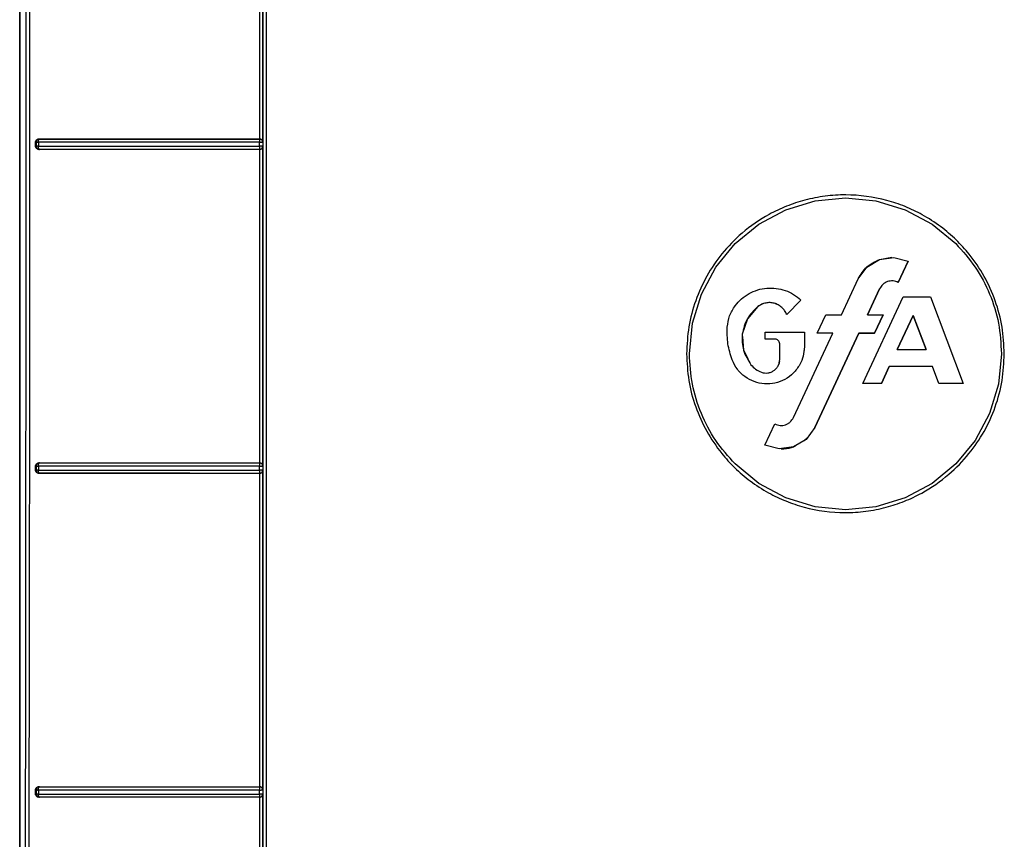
# Model space of a CAD drawing. Header units: inches. Extents: x 170 to 312, y 215 to 248.
# Tile 261 of 656: x 231.182 to 231.304, y 242.029 to 242.13. Entities that reach past the tile are written whole.
import ezdxf

# ---------------------------------------------------------------- set-up
doc = ezdxf.new("R2010")
doc.units = ezdxf.units.IN
doc.header["$LTSCALE"] = 0.25
doc.header["$MEASUREMENT"] = 0
doc.layers.add('MOTOR RH', color=7, linetype='Continuous')

msp = doc.modelspace()

# ---------------------------------------------------------------- linework, layer by layer
at = {"layer": 'MOTOR RH'}
for p, q in [((231.18242, 241.92392), (231.18242, 242.23936)), ((231.18243, 242.23936), (231.18243, 241.9417)), ((231.21217, 242.11535), (231.21217, 242.1542)), ((231.21257, 242.11497), (231.21257, 242.15458)), ((231.18439, 242.11443), (231.18439, 242.11497)), ((231.18448, 242.11495), (231.18439, 242.11497)), ((231.18448, 242.11445), (231.18439, 242.11443)), ((231.18448, 242.11495), (231.18448, 242.11445)), ((231.18474, 242.11495), (231.18474, 242.11444)), ((231.18478, 242.11522), (231.18481, 242.11531)), ((231.18481, 242.11536), (231.18486, 242.11534)), ((231.21215, 242.11534), (231.21217, 242.11535)), ((231.21215, 242.11444), (231.21215, 242.11494)), ((231.21257, 242.11497), (231.21255, 242.11495)), ((231.21255, 242.11495), (231.21255, 242.11444)), ((231.21255, 242.11444), (231.21257, 242.11442)), ((231.21257, 242.07481), (231.21257, 242.11442)), ((231.18481, 242.11409), (231.18478, 242.11417)), ((231.18486, 242.11405), (231.1848, 242.11404)), ((231.18484, 242.11406), (231.18481, 242.11409)), ((231.18486, 242.11405), (231.18484, 242.11406)), ((231.21215, 242.11417), (231.21215, 242.11408)), ((231.21215, 242.11408), (231.21215, 242.11405)), ((231.21217, 242.11404), (231.21215, 242.11405)), ((231.21217, 242.0752), (231.21217, 242.11404)), ((231.27738, 242.10658), (231.28101, 242.10768)), ((231.28101, 242.10768), (231.28478, 242.10806)), ((231.28478, 242.10806), (231.28855, 242.10768)), ((231.28855, 242.10768), (231.29218, 242.10658)), ((231.27404, 242.1048), (231.27738, 242.10658)), ((231.29218, 242.10658), (231.29553, 242.1048)), ((231.27111, 242.10239), (231.27404, 242.1048)), ((231.29553, 242.1048), (231.29846, 242.10239)), ((231.2687, 242.09946), (231.27111, 242.10239)), ((231.28744, 242.09947), (231.289, 242.10041)), ((231.289, 242.10041), (231.29055, 242.10068)), ((231.289, 242.10041), (231.2908, 242.10067)), ((231.2908, 242.10067), (231.29257, 242.10021)), ((231.29257, 242.10021), (231.29133, 242.09756)), ((231.29133, 242.09756), (231.29257, 242.10021)), ((231.29257, 242.10021), (231.29133, 242.09756)), ((231.26692, 242.09612), (231.2687, 242.09946)), ((231.28636, 242.09801), (231.28744, 242.09947)), ((231.28428, 242.09354), (231.28636, 242.09801)), ((231.28428, 242.09353), (231.28636, 242.09801)), ((231.29133, 242.09756), (231.29133, 242.09756)), ((231.26582, 242.09249), (231.26692, 242.09612)), ((231.27503, 242.09685), (231.2755, 242.09687)), ((231.28751, 242.09354), (231.28902, 242.09677)), ((231.28902, 242.09677), (231.28751, 242.09353)), ((231.27453, 242.09489), (231.27394, 242.09457)), ((231.27535, 242.09506), (231.2749, 242.09501)), ((231.27927, 242.09537), (231.2775, 242.0936)), ((231.2775, 242.0936), (231.27927, 242.09537)), ((231.27927, 242.09537), (231.2775, 242.0936)), ((231.28693, 242.08504), (231.29194, 242.09579)), ((231.28693, 242.08504), (231.29194, 242.09579)), ((231.29194, 242.09579), (231.29534, 242.09579)), ((231.29534, 242.09579), (231.29938, 242.08504)), ((231.29534, 242.09579), (231.29938, 242.08504)), ((231.27394, 242.09458), (231.27262, 242.09306)), ((231.27394, 242.09457), (231.27262, 242.09306)), ((231.26544, 242.08872), (231.26582, 242.09249)), ((231.27262, 242.09306), (231.27199, 242.09115)), ((231.27262, 242.09306), (231.27199, 242.09115)), ((231.28128, 242.09128), (231.28233, 242.09353)), ((231.28233, 242.09353), (231.28428, 242.09353)), ((231.28751, 242.09353), (231.28945, 242.09353)), ((231.28945, 242.09354), (231.2884, 242.09128)), ((231.2884, 242.09128), (231.28945, 242.09354)), ((231.28945, 242.09353), (231.2884, 242.09128)), ((231.29318, 242.09348), (231.2912, 242.08924)), ((231.2912, 242.08924), (231.29318, 242.09348)), ((231.29318, 242.09348), (231.2912, 242.08924)), ((231.29318, 242.09348), (231.29477, 242.08924)), ((231.29318, 242.09348), (231.29477, 242.08924)), ((231.29318, 242.09348), (231.29318, 242.09348)), ((231.29477, 242.08924), (231.29318, 242.09348)), ((231.27199, 242.09115), (231.27215, 242.08915)), ((231.27482, 242.09053), (231.27482, 242.09138)), ((231.27482, 242.09138), (231.27969, 242.09138)), ((231.27834, 242.08081), (231.28323, 242.09128)), ((231.27834, 242.08081), (231.28322, 242.09128)), ((231.27969, 242.09138), (231.27969, 242.08956)), ((231.27969, 242.09138), (231.27969, 242.08956)), ((231.28645, 242.09128), (231.281, 242.07957)), ((231.281, 242.07957), (231.28645, 242.09128)), ((231.28645, 242.09128), (231.281, 242.07957)), ((231.28323, 242.09128), (231.28128, 242.09128)), ((231.28323, 242.09128), (231.28128, 242.09128)), ((231.28322, 242.09128), (231.28128, 242.09128)), ((231.28323, 242.09128), (231.28323, 242.09128)), ((231.2884, 242.09128), (231.28645, 242.09128)), ((231.28645, 242.09128), (231.28645, 242.09128)), ((231.28645, 242.09128), (231.2884, 242.09128)), ((231.2884, 242.09128), (231.28645, 242.09128)), ((231.2884, 242.09128), (231.2884, 242.09128)), ((231.27202, 242.0908), (231.27215, 242.08915)), ((231.27607, 242.09053), (231.27482, 242.09053)), ((231.27482, 242.09053), (231.27482, 242.09053)), ((231.27607, 242.09053), (231.27482, 242.09053)), ((231.27607, 242.09053), (231.27482, 242.09053)), ((231.27607, 242.09053), (231.27607, 242.09053)), ((231.27663, 242.08802), (231.27663, 242.08997)), ((231.27663, 242.08802), (231.27663, 242.08996)), ((231.27215, 242.08915), (231.27268, 242.08811)), ((231.27215, 242.08915), (231.27306, 242.08736)), ((231.27969, 242.08956), (231.27961, 242.08891)), ((231.2912, 242.08924), (231.29477, 242.08924)), ((231.29477, 242.08924), (231.29477, 242.08924)), ((231.30412, 242.08872), (231.30375, 242.08495)), ((231.27663, 242.08802), (231.27663, 242.08802)), ((231.29022, 242.08714), (231.28925, 242.08504)), ((231.28925, 242.08504), (231.29022, 242.08714)), ((231.29022, 242.08714), (231.28925, 242.08504)), ((231.29556, 242.08714), (231.29022, 242.08714)), ((231.29022, 242.08714), (231.29022, 242.08714)), ((231.29556, 242.08714), (231.29022, 242.08714)), ((231.29556, 242.08714), (231.29022, 242.08714)), ((231.29635, 242.08504), (231.29556, 242.08714)), ((231.29556, 242.08714), (231.29556, 242.08714)), ((231.29635, 242.08504), (231.29556, 242.08714)), ((231.29635, 242.08504), (231.29556, 242.08714)), ((231.28925, 242.08504), (231.28693, 242.08504)), ((231.28925, 242.08504), (231.28693, 242.08504)), ((231.28925, 242.08504), (231.28693, 242.08504)), ((231.28925, 242.08504), (231.28925, 242.08504)), ((231.29938, 242.08504), (231.29635, 242.08504)), ((231.29635, 242.08504), (231.29635, 242.08504)), ((231.29938, 242.08504), (231.29635, 242.08504)), ((231.29938, 242.08504), (231.29635, 242.08504)), ((231.30375, 242.08495), (231.30265, 242.08132)), ((231.30265, 242.08132), (231.30086, 242.07798)), ((231.27479, 242.07737), (231.27603, 242.08002)), ((231.281, 242.07957), (231.27992, 242.0781)), ((231.281, 242.07957), (231.281, 242.07957)), ((231.27992, 242.0781), (231.27836, 242.07717)), ((231.27968, 242.07796), (231.28004, 242.07827)), ((231.28004, 242.07827), (231.27969, 242.07797)), ((231.30086, 242.07798), (231.29846, 242.07505)), ((231.27656, 242.07691), (231.27479, 242.07737)), ((231.27836, 242.07717), (231.27656, 242.07691)), ((231.18439, 242.07427), (231.18439, 242.07481)), ((231.18448, 242.07479), (231.18439, 242.07481)), ((231.18448, 242.07429), (231.18439, 242.07427)), ((231.18448, 242.07479), (231.18448, 242.07429)), ((231.18474, 242.07479), (231.18474, 242.07428)), ((231.18478, 242.07506), (231.18481, 242.07515)), ((231.18481, 242.0752), (231.18486, 242.07519)), ((231.21215, 242.07519), (231.21217, 242.0752)), ((231.21215, 242.07428), (231.21215, 242.07478)), ((231.21257, 242.07481), (231.21255, 242.07479)), ((231.21255, 242.07479), (231.21255, 242.07429)), ((231.21255, 242.07429), (231.21257, 242.07426)), ((231.21257, 242.03466), (231.21257, 242.07426)), ((231.27404, 242.07264), (231.27111, 242.07505)), ((231.29846, 242.07505), (231.29553, 242.07264)), ((231.18482, 242.07393), (231.18478, 242.07401)), ((231.18486, 242.0739), (231.1848, 242.07389)), ((231.18486, 242.0739), (231.18482, 242.07393)), ((231.21215, 242.07401), (231.21215, 242.07392)), ((231.21215, 242.07392), (231.21215, 242.07389)), ((231.21217, 242.07388), (231.21215, 242.07389)), ((231.21217, 242.03504), (231.21217, 242.07388)), ((231.27738, 242.07085), (231.27404, 242.07264)), ((231.29553, 242.07264), (231.29218, 242.07085)), ((231.28101, 242.06975), (231.27738, 242.07085)), ((231.29218, 242.07085), (231.28855, 242.06975)), ((231.28478, 242.06938), (231.28101, 242.06975)), ((231.28855, 242.06975), (231.28478, 242.06938)), ((231.18478, 242.03491), (231.18481, 242.035)), ((231.18481, 242.03504), (231.18486, 242.03503)), ((231.18481, 242.035), (231.18486, 242.03503)), ((231.21216, 242.03503), (231.21217, 242.03504)), ((231.18439, 242.03411), (231.18439, 242.03465)), ((231.18448, 242.03463), (231.18439, 242.03465)), ((231.18448, 242.03413), (231.18439, 242.03411)), ((231.18448, 242.03463), (231.18448, 242.03413)), ((231.18474, 242.03462), (231.18474, 242.03412)), ((231.18482, 242.03377), (231.18478, 242.03385)), ((231.18486, 242.03374), (231.18482, 242.03377)), ((231.21215, 242.03412), (231.21215, 242.03462)), ((231.21215, 242.03385), (231.21215, 242.03377)), ((231.21215, 242.03377), (231.21215, 242.03374)), ((231.21257, 242.03466), (231.21255, 242.03463)), ((231.21255, 242.03463), (231.21255, 242.03413)), ((231.21255, 242.03413), (231.21257, 242.03411)), ((231.21257, 241.9945), (231.21257, 242.03411)), ((231.18486, 242.03374), (231.1848, 242.03373)), ((231.21217, 242.03373), (231.21215, 242.03374)), ((231.21217, 241.99488), (231.21217, 242.03373))]:
    msp.add_line(p, q, dxfattribs=at)
for points, knots in [([(231.1836, 242.2401), (231.18361, 242.22222), (231.18362, 242.18646), (231.18363, 242.13281), (231.18363, 242.09706), (231.18363, 242.07919)], [0, 0, 0, 0, 0.3333777, 0.6667111, 1, 1, 1, 1]), ([(231.21259, 241.92809), (231.21259, 241.94886), (231.21259, 241.99039), (231.21259, 242.05278), (231.21259, 242.1152), (231.21259, 242.17764), (231.21259, 242.21925), (231.21259, 242.24006)], [0, 0, 0, 0, 0.199959, 0.399961, 0.599979, 0.80001, 1, 1, 1, 1]), ([(231.21298, 242.24018), (231.21298, 242.2193), (231.21298, 242.17754), (231.21298, 242.11488), (231.21298, 242.05224), (231.21298, 241.98964), (231.21298, 241.94795), (231.21298, 241.92711)], [0, 0, 0, 0, 0.2, 0.4, 0.6, 0.8, 1, 1, 1, 1]), ([(231.18315, 242.23972), (231.18317, 242.21844), (231.1832, 242.1759), (231.18319, 242.11206), (231.18314, 242.04824), (231.18305, 241.98446), (231.18295, 241.94201), (231.1829, 241.92078)], [0, 0, 0, 0, 0.199984, 0.399977, 0.600029, 0.800023, 1, 1, 1, 1]), ([(231.18439, 242.11497), (231.18439, 242.11499), (231.18439, 242.11504), (231.18442, 242.11514), (231.1845, 242.11524), (231.18464, 242.11534), (231.18475, 242.11535), (231.18481, 242.11536)], [0, 0, 0, 0, 0.11585, 0.228826, 0.465329, 0.729283, 1, 1, 1, 1]), ([(231.1848, 242.11404), (231.18475, 242.11405), (231.18464, 242.11406), (231.1845, 242.11415), (231.18442, 242.11426), (231.18439, 242.11436), (231.18439, 242.1144), (231.18439, 242.11443)], [0, 0, 0, 0, 0.270747, 0.533788, 0.770103, 0.883423, 1, 1, 1, 1]), ([(231.18486, 242.11534), (231.18485, 242.11534), (231.18481, 242.11534), (231.1847, 242.11532), (231.18459, 242.11524), (231.18452, 242.11514), (231.18448, 242.11505), (231.18448, 242.11498), (231.18448, 242.11495)], [0, 0, 0, 0, 0.021376, 0.251231, 0.50161, 0.694994, 0.833641, 1, 1, 1, 1]), ([(231.18448, 242.11495), (231.18448, 242.11495), (231.1845, 242.11495), (231.18456, 242.11495), (231.18464, 242.11495), (231.18471, 242.11495), (231.18474, 242.11495)], [0, 0, 0, 0, 0.250004, 0.499997, 0.749991, 1, 1, 1, 1]), ([(231.18474, 242.11444), (231.18471, 242.11444), (231.18464, 242.11444), (231.18456, 242.11444), (231.1845, 242.11444), (231.18448, 242.11445), (231.18448, 242.11445)], [0, 0, 0, 0, 0.250132, 0.500007, 0.749886, 1, 1, 1, 1]), ([(231.18448, 242.11445), (231.18448, 242.11439), (231.1845, 242.11429), (231.18458, 242.11416), (231.18471, 242.11407), (231.18481, 242.11406), (231.18486, 242.11405)], [0, 0, 0, 0, 0.2502109, 0.4998875, 0.749898, 1, 1, 1, 1]), ([(231.18474, 242.11495), (231.18474, 242.11497), (231.18474, 242.11502), (231.18475, 242.1151), (231.18476, 242.11516), (231.18477, 242.1152), (231.18478, 242.11522)], [0, 0, 0, 0, 0.249998, 0.499999, 0.750002, 1, 1, 1, 1]), ([(231.21215, 242.11494), (231.20907, 242.11494), (231.2029, 242.11494), (231.1937, 242.11495), (231.18773, 242.11495), (231.18474, 242.11495)], [0, 0, 0, 0, 0.331609, 0.664943, 1, 1, 1, 1]), ([(231.18474, 242.11444), (231.18773, 242.11444), (231.1937, 242.11444), (231.2029, 242.11444), (231.20907, 242.11444), (231.21215, 242.11444)], [0, 0, 0, 0, 0.335142, 0.668475, 1, 1, 1, 1]), ([(231.18478, 242.11417), (231.18477, 242.11419), (231.18476, 242.11423), (231.18475, 242.1143), (231.18474, 242.11437), (231.18474, 242.11442), (231.18474, 242.11444)], [0, 0, 0, 0, 0.249769, 0.499932, 0.750118, 1, 1, 1, 1]), ([(231.18481, 242.11536), (231.18777, 242.11535), (231.19371, 242.11535), (231.2029, 242.11535), (231.20908, 242.11535), (231.21217, 242.11535)], [0, 0, 0, 0, 0.333153, 0.666753, 1, 1, 1, 1]), ([(231.18481, 242.11531), (231.18482, 242.11532), (231.18484, 242.11534), (231.18485, 242.11534), (231.18486, 242.11534), (231.18486, 242.11534), (231.18486, 242.11534), (231.18486, 242.11534)], [0, 0, 0, 0, 0.723554, 0.917935, 0.972998, 0.990021, 1, 1, 1, 1]), ([(231.18486, 242.11534), (231.18782, 242.11534), (231.19375, 242.11534), (231.20291, 242.11534), (231.20907, 242.11534), (231.21215, 242.11534)], [0, 0, 0, 0, 0.333017, 0.666911, 1, 1, 1, 1]), ([(231.21255, 242.11495), (231.21254, 242.11498), (231.21254, 242.11505), (231.2125, 242.11514), (231.21244, 242.11523), (231.21237, 242.11528), (231.21233, 242.1153), (231.2123, 242.11532), (231.21228, 242.11532), (231.21225, 242.11533), (231.21221, 242.11534), (231.21218, 242.11534), (231.21215, 242.11534)], [0, 0, 0, 0, 0.169778, 0.309899, 0.500349, 0.669275, 0.720741, 0.750043, 0.812673, 0.833809, 0.875282, 1, 1, 1, 1]), ([(231.21215, 242.11534), (231.21215, 242.11534), (231.21215, 242.11532), (231.21215, 242.11525), (231.21215, 242.11522)], [0, 0, 0, 0, 0.500037, 1, 1, 1, 1]), ([(231.21215, 242.11522), (231.21215, 242.11518), (231.21215, 242.11513), (231.21215, 242.11503), (231.21215, 242.11498), (231.21215, 242.11494)], [0, 0, 0, 0, 0.453626, 0.692825, 1, 1, 1, 1]), ([(231.21215, 242.11494), (231.21218, 242.11494), (231.21224, 242.11494), (231.21232, 242.11494), (231.21239, 242.11495), (231.21246, 242.11495), (231.21251, 242.11494), (231.21254, 242.11496), (231.21255, 242.11495), (231.21255, 242.11495)], [0, 0, 0, 0, 0.144819, 0.288961, 0.405983, 0.545581, 0.778747, 0.891833, 1, 1, 1, 1]), ([(231.21255, 242.11444), (231.21254, 242.11444), (231.21252, 242.11444), (231.21244, 242.11444), (231.21234, 242.11444), (231.21224, 242.11444), (231.21218, 242.11444), (231.21215, 242.11444)], [0, 0, 0, 0, 0.2509579, 0.5014951, 0.6987948, 0.8365584, 1, 1, 1, 1]), ([(231.21215, 242.11405), (231.21219, 242.11405), (231.21225, 242.11406), (231.21235, 242.1141), (231.21243, 242.11416), (231.21248, 242.11423), (231.21251, 242.11427), (231.21252, 242.1143), (231.21253, 242.11432), (231.21253, 242.11435), (231.21254, 242.11438), (231.21255, 242.11442), (231.21255, 242.11444)], [0, 0, 0, 0, 0.1705626, 0.3114539, 0.5033973, 0.6703643, 0.7215041, 0.7509336, 0.8128694, 0.8345961, 0.8750192, 1, 1, 1, 1]), ([(231.21215, 242.11444), (231.21215, 242.11444), (231.21215, 242.11438), (231.21215, 242.11428), (231.21215, 242.11421), (231.21215, 242.11417)], [0, 0, 0, 0, 0.031612, 0.511044, 1, 1, 1, 1]), ([(231.21217, 242.11535), (231.2122, 242.11535), (231.21226, 242.11535), (231.21235, 242.11531), (231.21243, 242.11526), (231.21247, 242.11521), (231.21249, 242.11519)], [0, 0, 0, 0, 0.218148, 0.447021, 0.703324, 1, 1, 1, 1]), ([(231.21249, 242.11519), (231.21252, 242.11515), (231.21255, 242.11509), (231.21257, 242.11502), (231.21257, 242.11498), (231.21257, 242.11497), (231.21257, 242.11497)], [0, 0, 0, 0, 0.558608, 0.865721, 0.954475, 1, 1, 1, 1]), ([(231.21257, 242.11442), (231.21257, 242.11438), (231.21256, 242.11431), (231.21251, 242.11424), (231.21249, 242.1142)], [0, 0, 0, 0, 0.503399, 1, 1, 1, 1]), ([(231.21217, 242.11404), (231.20908, 242.11404), (231.2029, 242.11404), (231.19371, 242.11404), (231.18777, 242.11404), (231.1848, 242.11404)], [0, 0, 0, 0, 0.3334428, 0.6669188, 1, 1, 1, 1]), ([(231.21215, 242.11405), (231.20907, 242.11405), (231.20291, 242.11405), (231.19375, 242.11405), (231.18782, 242.11405), (231.18486, 242.11405)], [0, 0, 0, 0, 0.3330755, 0.6669605, 1, 1, 1, 1]), ([(231.21249, 242.1142), (231.21247, 242.11418), (231.21243, 242.11414), (231.21236, 242.11409), (231.21227, 242.11405), (231.21221, 242.11404), (231.21217, 242.11404)], [0, 0, 0, 0, 0.281455, 0.527086, 0.764277, 1, 1, 1, 1]), ([(231.30447, 242.08872), (231.30442, 242.08983), (231.30431, 242.09206), (231.30343, 242.0953), (231.30206, 242.09836), (231.30037, 242.10086), (231.29851, 242.1029), (231.29657, 242.10456), (231.29443, 242.10595), (231.29218, 242.10702), (231.28905, 242.10807), (231.28567, 242.10852), (231.28226, 242.10831), (231.27979, 242.10782), (231.27746, 242.10705), (231.27479, 242.10579), (231.27201, 242.10387), (231.26944, 242.10123), (231.26752, 242.09839), (231.26614, 242.09532), (231.26525, 242.09207), (231.26514, 242.08983), (231.26509, 242.08872)], [0, 0, 0, 0, 0.053827, 0.108154, 0.161991, 0.215823, 0.254355, 0.295472, 0.339437, 0.377786, 0.416425, 0.499247, 0.540867, 0.582327, 0.621091, 0.659532, 0.725561, 0.783441, 0.837465, 0.891484, 0.94599, 1, 1, 1, 1]), ([(231.29846, 242.10239), (231.2993, 242.10145), (231.30099, 242.09955), (231.30275, 242.09616), (231.3039, 242.09252), (231.30405, 242.08998), (231.30412, 242.08872)], [0, 0, 0, 0, 0.249988, 0.500002, 0.750014, 1, 1, 1, 1]), ([(231.28636, 242.09801), (231.28668, 242.09854), (231.28732, 242.09961), (231.28844, 242.10014), (231.289, 242.10041)], [0, 0, 0, 0, 0.500004, 1, 1, 1, 1]), ([(231.29133, 242.09756), (231.29112, 242.09764), (231.29079, 242.09776), (231.29034, 242.09774), (231.29, 242.09767), (231.28969, 242.09752), (231.28932, 242.09726), (231.28914, 242.09696), (231.28902, 242.09677)], [0, 0, 0, 0, 0.248419, 0.374377, 0.499188, 0.623924, 0.750308, 1, 1, 1, 1]), ([(231.29133, 242.09756), (231.29123, 242.09761), (231.29102, 242.0977), (231.29079, 242.09773), (231.29068, 242.09774)], [0, 0, 0, 0, 0.499999, 1, 1, 1, 1]), ([(231.27111, 242.09467), (231.27136, 242.09497), (231.27186, 242.09555), (231.27283, 242.09621), (231.27389, 242.09667), (231.27503, 242.09689), (231.27619, 242.09687), (231.27732, 242.0966), (231.27838, 242.09611), (231.27897, 242.09562), (231.27927, 242.09537)], [0, 0, 0, 0, 0.1260747, 0.2503281, 0.3753732, 0.4999941, 0.6246137, 0.7496514, 0.8738663, 1, 1, 1, 1]), ([(231.2749, 242.09501), (231.27473, 242.09497), (231.27438, 242.09488), (231.27408, 242.09467), (231.27394, 242.09457)], [0, 0, 0, 0, 0.498906, 1, 1, 1, 1]), ([(231.27596, 242.09497), (231.27579, 242.09501), (231.27543, 242.09509), (231.27508, 242.09504), (231.2749, 242.09501)], [0, 0, 0, 0, 0.5, 1, 1, 1, 1]), ([(231.2775, 242.0936), (231.27742, 242.09376), (231.27727, 242.09408), (231.2769, 242.09448), (231.27647, 242.0948), (231.27613, 242.09492), (231.27596, 242.09498)], [0, 0, 0, 0, 0.24931, 0.499997, 0.750489, 1, 1, 1, 1]), ([(231.27689, 242.09447), (231.27675, 242.09458), (231.27647, 242.0948), (231.27613, 242.09492), (231.27596, 242.09497)], [0, 0, 0, 0, 0.499286, 1, 1, 1, 1]), ([(231.27013, 242.09202), (231.2702, 242.0925), (231.27033, 242.09345), (231.27085, 242.09426), (231.27111, 242.09467)], [0, 0, 0, 0, 0.499997, 1, 1, 1, 1]), ([(231.27013, 242.09202), (231.2702, 242.0925), (231.27033, 242.09345), (231.27085, 242.09426), (231.27111, 242.09467)], [0, 0, 0, 0, 0.50031, 1, 1, 1, 1]), ([(231.27394, 242.09457), (231.27344, 242.0941), (231.27245, 242.09315), (231.27215, 242.09182), (231.27199, 242.09115)], [0, 0, 0, 0, 0.5, 1, 1, 1, 1]), ([(231.2775, 242.0936), (231.27742, 242.09376), (231.27727, 242.09408), (231.27702, 242.09434), (231.27689, 242.09447)], [0, 0, 0, 0, 0.501236, 1, 1, 1, 1]), ([(231.27074, 242.08795), (231.27053, 242.08861), (231.27011, 242.08993), (231.27012, 242.09132), (231.27013, 242.09202)], [0, 0, 0, 0, 0.5000128, 1, 1, 1, 1]), ([(231.27199, 242.09115), (231.27198, 242.09047), (231.27196, 242.0891), (231.2727, 242.08794), (231.27306, 242.08736)], [0, 0, 0, 0, 0.500001, 1, 1, 1, 1]), ([(231.27663, 242.08996), (231.27662, 242.09004), (231.2766, 242.09018), (231.27647, 242.09036), (231.27629, 242.0905), (231.27614, 242.09052), (231.27607, 242.09053)], [0, 0, 0, 0, 0.251527, 0.502365, 0.748885, 1, 1, 1, 1]), ([(231.26509, 242.08872), (231.26514, 242.08761), (231.26525, 242.08538), (231.26613, 242.08213), (231.2675, 242.07908), (231.2692, 242.07657), (231.27105, 242.07453), (231.27299, 242.07287), (231.27513, 242.07149), (231.27739, 242.07042), (231.28051, 242.06937), (231.28389, 242.06892), (231.28731, 242.06913), (231.28978, 242.06962), (231.2921, 242.07039), (231.29478, 242.07165), (231.29755, 242.07357), (231.30012, 242.07621), (231.30205, 242.07905), (231.30343, 242.08211), (231.30431, 242.08537), (231.30442, 242.0876), (231.30447, 242.08872)], [0, 0, 0, 0, 0.053831, 0.108162, 0.162002, 0.21584, 0.254375, 0.295495, 0.339462, 0.377813, 0.416452, 0.499272, 0.540889, 0.582347, 0.621109, 0.659547, 0.725573, 0.783451, 0.837473, 0.891489, 0.945992, 1, 1, 1, 1]), ([(231.27111, 242.07505), (231.27026, 242.07599), (231.26857, 242.07788), (231.26682, 242.08128), (231.26566, 242.08492), (231.26552, 242.08745), (231.26544, 242.08872)], [0, 0, 0, 0, 0.249988, 0.500002, 0.750015, 1, 1, 1, 1]), ([(231.27969, 242.08956), (231.27966, 242.08917), (231.27961, 242.08841), (231.27929, 242.08771), (231.27912, 242.08737)], [0, 0, 0, 0, 0.500482, 1, 1, 1, 1]), ([(231.27912, 242.08737), (231.27888, 242.087), (231.27838, 242.08626), (231.2773, 242.08548), (231.27606, 242.08502), (231.27474, 242.08493), (231.27345, 242.0852), (231.27229, 242.08583), (231.27132, 242.08675), (231.27094, 242.08755), (231.27074, 242.08795)], [0, 0, 0, 0, 0.126908, 0.25145, 0.376016, 0.500011, 0.624006, 0.748574, 0.873075, 1, 1, 1, 1]), ([(231.2766, 242.08778), (231.27659, 242.08769), (231.27657, 242.08748), (231.27646, 242.08729), (231.2764, 242.08718)], [0, 0, 0, 0, 0.404923, 1, 1, 1, 1]), ([(231.27644, 242.08724), (231.2765, 242.08736), (231.27661, 242.08761), (231.27662, 242.08788), (231.27663, 242.08802)], [0, 0, 0, 0, 0.497601, 1, 1, 1, 1]), ([(231.27306, 242.08736), (231.27325, 242.08716), (231.27362, 242.08676), (231.27412, 242.08653), (231.27437, 242.08642)], [0, 0, 0, 0, 0.500208, 1, 1, 1, 1]), ([(231.27437, 242.08642), (231.2745, 242.08639), (231.27476, 242.08631), (231.27503, 242.08633), (231.27517, 242.08634)], [0, 0, 0, 0, 0.500712, 1, 1, 1, 1]), ([(231.27517, 242.08634), (231.2753, 242.08637), (231.27557, 242.08642), (231.2758, 242.08656), (231.27591, 242.08664)], [0, 0, 0, 0, 0.499151, 1, 1, 1, 1]), ([(231.27603, 242.08002), (231.27624, 242.07994), (231.27657, 242.07982), (231.27702, 242.07983), (231.27736, 242.07991), (231.27767, 242.08005), (231.27804, 242.08032), (231.27822, 242.08061), (231.27834, 242.08081)], [0, 0, 0, 0, 0.248407, 0.374361, 0.499168, 0.623903, 0.750288, 1, 1, 1, 1]), ([(231.18363, 242.07919), (231.18362, 242.07346), (231.1836, 242.05737), (231.18355, 242.0252), (231.1835, 241.99878), (231.18348, 241.98271)], [0, 0, 0, 0, 0.178102, 0.500003, 1, 1, 1, 1]), ([(231.27859, 242.07731), (231.27843, 242.07723), (231.27788, 242.07695), (231.27726, 242.07692), (231.27681, 242.0769)], [0, 0, 0, 0, 0.28812, 1, 1, 1, 1]), ([(231.27681, 242.07691), (231.27726, 242.07693), (231.27788, 242.07695), (231.27844, 242.07723), (231.2786, 242.07731)], [0, 0, 0, 0, 0.709949, 1, 1, 1, 1]), ([(231.18439, 242.07481), (231.18439, 242.07483), (231.18439, 242.07488), (231.18442, 242.07498), (231.1845, 242.07509), (231.18464, 242.07518), (231.18475, 242.07519), (231.18481, 242.0752)], [0, 0, 0, 0, 0.114151, 0.226087, 0.462642, 0.728302, 1, 1, 1, 1]), ([(231.1848, 242.07389), (231.18475, 242.07389), (231.18464, 242.0739), (231.1845, 242.074), (231.18442, 242.0741), (231.18439, 242.0742), (231.18439, 242.07425), (231.18439, 242.07427)], [0, 0, 0, 0, 0.27093, 0.533685, 0.769845, 0.883229, 1, 1, 1, 1]), ([(231.18486, 242.07519), (231.18486, 242.07519), (231.18483, 242.07519), (231.18478, 242.07518), (231.18469, 242.07515), (231.18459, 242.07508), (231.18452, 242.07499), (231.18448, 242.07489), (231.18448, 242.07483), (231.18448, 242.07479)], [0, 0, 0, 0, 0.006404, 0.125208, 0.250554, 0.499812, 0.694171, 0.83326, 1, 1, 1, 1]), ([(231.18448, 242.07479), (231.18448, 242.07479), (231.1845, 242.07479), (231.18456, 242.07479), (231.18464, 242.07479), (231.18471, 242.07479), (231.18474, 242.07479)], [0, 0, 0, 0, 0.249999, 0.499993, 0.749993, 1, 1, 1, 1]), ([(231.18474, 242.07428), (231.18471, 242.07428), (231.18464, 242.07428), (231.18456, 242.07428), (231.1845, 242.07429), (231.18448, 242.07429), (231.18448, 242.07429)], [0, 0, 0, 0, 0.250118, 0.500008, 0.749881, 1, 1, 1, 1]), ([(231.18448, 242.07429), (231.18448, 242.07424), (231.1845, 242.07414), (231.18458, 242.07401), (231.18471, 242.07392), (231.18481, 242.0739), (231.18486, 242.0739)], [0, 0, 0, 0, 0.250209, 0.499884, 0.749889, 1, 1, 1, 1]), ([(231.18474, 242.07479), (231.18474, 242.07481), (231.18474, 242.07486), (231.18475, 242.07494), (231.18476, 242.07501), (231.18477, 242.07504), (231.18478, 242.07506)], [0, 0, 0, 0, 0.249991, 0.499998, 0.750003, 1, 1, 1, 1]), ([(231.21215, 242.07478), (231.20907, 242.07478), (231.2029, 242.07478), (231.1937, 242.07478), (231.18773, 242.07478), (231.18474, 242.07479)], [0, 0, 0, 0, 0.33158, 0.664913, 1, 1, 1, 1]), ([(231.18474, 242.07428), (231.18773, 242.07428), (231.1937, 242.07428), (231.2029, 242.07428), (231.20907, 242.07428), (231.21215, 242.07428)], [0, 0, 0, 0, 0.335133, 0.668466, 1, 1, 1, 1]), ([(231.18478, 242.07401), (231.18477, 242.07403), (231.18476, 242.07407), (231.18475, 242.07414), (231.18474, 242.07421), (231.18474, 242.07426), (231.18474, 242.07428)], [0, 0, 0, 0, 0.2497583, 0.4999325, 0.7501062, 1, 1, 1, 1]), ([(231.18481, 242.0752), (231.18777, 242.0752), (231.19372, 242.0752), (231.2029, 242.0752), (231.20908, 242.0752), (231.21217, 242.0752)], [0, 0, 0, 0, 0.333154, 0.666761, 1, 1, 1, 1]), ([(231.18481, 242.07515), (231.18482, 242.07516), (231.18483, 242.07518), (231.18485, 242.07519), (231.18485, 242.07519), (231.18486, 242.07519), (231.18486, 242.07519), (231.18486, 242.07519)], [0, 0, 0, 0, 0.4999148, 0.7840783, 0.9349621, 0.9782287, 1, 1, 1, 1]), ([(231.18486, 242.07519), (231.18782, 242.07519), (231.19375, 242.07519), (231.20291, 242.07519), (231.20907, 242.07519), (231.21215, 242.07519)], [0, 0, 0, 0, 0.333016, 0.666911, 1, 1, 1, 1]), ([(231.21255, 242.07479), (231.21254, 242.07483), (231.21254, 242.07489), (231.2125, 242.07499), (231.21244, 242.07507), (231.21237, 242.07512), (231.21233, 242.07515), (231.2123, 242.07516), (231.21228, 242.07517), (231.21225, 242.07517), (231.21221, 242.07518), (231.21218, 242.07518), (231.21215, 242.07519)], [0, 0, 0, 0, 0.169796, 0.309925, 0.500347, 0.669247, 0.720724, 0.750048, 0.812673, 0.833992, 0.875283, 1, 1, 1, 1]), ([(231.21215, 242.07519), (231.21215, 242.07518), (231.21215, 242.07516), (231.21215, 242.0751), (231.21215, 242.07506)], [0, 0, 0, 0, 0.500043, 1, 1, 1, 1]), ([(231.21215, 242.07506), (231.21215, 242.07502), (231.21215, 242.07494), (231.21215, 242.07483), (231.21215, 242.07478)], [0, 0, 0, 0, 0.4999498, 1, 1, 1, 1]), ([(231.21215, 242.07478), (231.21218, 242.07478), (231.21224, 242.07478), (231.21232, 242.07478), (231.21239, 242.07479), (231.21246, 242.07479), (231.21251, 242.07478), (231.21254, 242.0748), (231.21255, 242.07479), (231.21255, 242.07479)], [0, 0, 0, 0, 0.1448, 0.289023, 0.40575, 0.545726, 0.778917, 0.891929, 1, 1, 1, 1]), ([(231.21255, 242.07429), (231.21254, 242.07428), (231.21252, 242.07428), (231.21244, 242.07428), (231.21234, 242.07428), (231.21224, 242.07428), (231.21218, 242.07428), (231.21215, 242.07428)], [0, 0, 0, 0, 0.250965, 0.50152, 0.698812, 0.836571, 1, 1, 1, 1]), ([(231.21215, 242.07389), (231.21219, 242.0739), (231.21225, 242.0739), (231.21235, 242.07394), (231.21243, 242.074), (231.21248, 242.07406), (231.2125, 242.07411), (231.21252, 242.07414), (231.21253, 242.07416), (231.21253, 242.07419), (231.21254, 242.07423), (231.21255, 242.07426), (231.21255, 242.07429)], [0, 0, 0, 0, 0.170498, 0.311351, 0.503314, 0.639112, 0.709897, 0.750976, 0.8129, 0.835156, 0.875042, 1, 1, 1, 1]), ([(231.21215, 242.07428), (231.21215, 242.07427), (231.21215, 242.07422), (231.21215, 242.07412), (231.21215, 242.07405), (231.21215, 242.07401)], [0, 0, 0, 0, 0.031594, 0.511018, 1, 1, 1, 1]), ([(231.21217, 242.0752), (231.2122, 242.07519), (231.21226, 242.07519), (231.21235, 242.07515), (231.21243, 242.0751), (231.21247, 242.07506), (231.21249, 242.07503)], [0, 0, 0, 0, 0.217835, 0.446698, 0.702916, 1, 1, 1, 1]), ([(231.21249, 242.07405), (231.21247, 242.07402), (231.21243, 242.07398), (231.21236, 242.07393), (231.21227, 242.07389), (231.2122, 242.07389), (231.21217, 242.07388)], [0, 0, 0, 0, 0.281564, 0.526617, 0.765411, 1, 1, 1, 1]), ([(231.21249, 242.07503), (231.21252, 242.07499), (231.21255, 242.07493), (231.21257, 242.07486), (231.21257, 242.07483), (231.21257, 242.07482), (231.21257, 242.07481)], [0, 0, 0, 0, 0.557285, 0.863589, 0.953043, 1, 1, 1, 1]), ([(231.21257, 242.07426), (231.21257, 242.07423), (231.21256, 242.07415), (231.21251, 242.07408), (231.21249, 242.07405)], [0, 0, 0, 0, 0.5033835, 1, 1, 1, 1]), ([(231.21217, 242.07388), (231.20908, 242.07388), (231.2029, 242.07388), (231.19371, 242.07389), (231.18777, 242.07389), (231.1848, 242.07389)], [0, 0, 0, 0, 0.33343, 0.666918, 1, 1, 1, 1]), ([(231.21215, 242.07389), (231.20907, 242.07389), (231.20291, 242.07389), (231.19375, 242.0739), (231.18782, 242.0739), (231.18486, 242.0739)], [0, 0, 0, 0, 0.333077, 0.666962, 1, 1, 1, 1]), ([(231.18439, 242.03465), (231.18439, 242.03468), (231.18439, 242.03473), (231.18442, 242.03482), (231.1845, 242.03493), (231.18464, 242.03503), (231.18475, 242.03504), (231.18481, 242.03504)], [0, 0, 0, 0, 0.115487, 0.228334, 0.465134, 0.729682, 1, 1, 1, 1]), ([(231.18486, 242.03503), (231.18486, 242.03503), (231.18486, 242.03503), (231.1848, 242.03503), (231.1847, 242.03501), (231.18459, 242.03493), (231.18452, 242.03483), (231.18448, 242.03473), (231.18448, 242.03467), (231.18448, 242.03463)], [0, 0, 0, 0, 0.00194, 0.016485, 0.251155, 0.50156, 0.693135, 0.832255, 1, 1, 1, 1]), ([(231.18481, 242.03504), (231.18778, 242.03504), (231.19372, 242.03504), (231.2029, 242.03504), (231.20908, 242.03504), (231.21217, 242.03504)], [0, 0, 0, 0, 0.333158, 0.666771, 1, 1, 1, 1]), ([(231.18486, 242.03503), (231.18782, 242.03503), (231.19375, 242.03503), (231.20291, 242.03503), (231.20908, 242.03503), (231.21216, 242.03503)], [0, 0, 0, 0, 0.33298, 0.666929, 1, 1, 1, 1]), ([(231.21216, 242.03503), (231.21216, 242.03502), (231.21216, 242.03501), (231.21215, 242.03494), (231.21215, 242.0349)], [0, 0, 0, 0, 0.500122, 1, 1, 1, 1]), ([(231.21255, 242.03463), (231.21254, 242.03468), (231.21253, 242.03478), (231.21246, 242.03489), (231.21238, 242.03496), (231.21233, 242.03499), (231.2123, 242.035), (231.21227, 242.03501), (231.21224, 242.03502), (231.2122, 242.03503), (231.21218, 242.03503), (231.21216, 242.03503)], [0, 0, 0, 0, 0.237979, 0.475429, 0.641876, 0.730535, 0.777013, 0.799822, 0.868975, 0.917803, 1, 1, 1, 1]), ([(231.21217, 242.03504), (231.2122, 242.03504), (231.21226, 242.03503), (231.21235, 242.035), (231.21243, 242.03495), (231.21247, 242.0349), (231.21249, 242.03487)], [0, 0, 0, 0, 0.216438, 0.445518, 0.701569, 1, 1, 1, 1]), ([(231.1848, 242.03373), (231.18475, 242.03373), (231.18464, 242.03374), (231.1845, 242.03384), (231.18442, 242.03394), (231.18439, 242.03404), (231.18439, 242.03409), (231.18439, 242.03411)], [0, 0, 0, 0, 0.2710841, 0.5335565, 0.7695787, 0.8830478, 1, 1, 1, 1]), ([(231.18448, 242.03463), (231.18448, 242.03463), (231.1845, 242.03463), (231.18456, 242.03463), (231.18464, 242.03463), (231.18471, 242.03462), (231.18474, 242.03462)], [0, 0, 0, 0, 0.250012, 0.500008, 0.750019, 1, 1, 1, 1]), ([(231.18474, 242.03412), (231.18471, 242.03412), (231.18464, 242.03412), (231.18456, 242.03412), (231.1845, 242.03413), (231.18448, 242.03413), (231.18448, 242.03413)], [0, 0, 0, 0, 0.250123, 0.499995, 0.749882, 1, 1, 1, 1]), ([(231.18448, 242.03413), (231.18448, 242.03408), (231.1845, 242.03398), (231.18458, 242.03385), (231.18471, 242.03376), (231.18481, 242.03375), (231.18486, 242.03374)], [0, 0, 0, 0, 0.2502, 0.499886, 0.749899, 1, 1, 1, 1]), ([(231.18474, 242.03462), (231.18474, 242.03465), (231.18474, 242.0347), (231.18475, 242.03478), (231.18476, 242.03485), (231.18477, 242.03489), (231.18478, 242.03491)], [0, 0, 0, 0, 0.250004, 0.499999, 0.74999, 1, 1, 1, 1]), ([(231.21215, 242.03462), (231.20907, 242.03462), (231.2029, 242.03462), (231.1937, 242.03462), (231.18773, 242.03462), (231.18474, 242.03462)], [0, 0, 0, 0, 0.331567, 0.664899, 1, 1, 1, 1]), ([(231.18474, 242.03412), (231.18773, 242.03412), (231.1937, 242.03412), (231.2029, 242.03412), (231.20907, 242.03412), (231.21215, 242.03412)], [0, 0, 0, 0, 0.335133, 0.668465, 1, 1, 1, 1]), ([(231.18478, 242.03385), (231.18477, 242.03387), (231.18476, 242.03391), (231.18475, 242.03398), (231.18475, 242.03405), (231.18474, 242.03409), (231.18474, 242.03412)], [0, 0, 0, 0, 0.249786, 0.499951, 0.750104, 1, 1, 1, 1]), ([(231.21215, 242.0349), (231.21215, 242.03486), (231.21215, 242.03478), (231.21215, 242.03467), (231.21215, 242.03462)], [0, 0, 0, 0, 0.4999323, 1, 1, 1, 1]), ([(231.21215, 242.03462), (231.21218, 242.03462), (231.21224, 242.03462), (231.21232, 242.03462), (231.21239, 242.03463), (231.21246, 242.03463), (231.21252, 242.03463), (231.21254, 242.03464), (231.21255, 242.03464), (231.21255, 242.03463)], [0, 0, 0, 0, 0.144802, 0.289128, 0.405584, 0.545961, 0.781526, 0.905359, 1, 1, 1, 1]), ([(231.21255, 242.03413), (231.21254, 242.03413), (231.21252, 242.03412), (231.21244, 242.03412), (231.21234, 242.03412), (231.21224, 242.03412), (231.21218, 242.03412), (231.21215, 242.03412)], [0, 0, 0, 0, 0.250968, 0.501531, 0.698827, 0.836575, 1, 1, 1, 1]), ([(231.21215, 242.03374), (231.21219, 242.03374), (231.21225, 242.03374), (231.21235, 242.03378), (231.21243, 242.03384), (231.21248, 242.0339), (231.2125, 242.03395), (231.21252, 242.03398), (231.21253, 242.03401), (231.21253, 242.03403), (231.21254, 242.03407), (231.21255, 242.0341), (231.21255, 242.03413)], [0, 0, 0, 0, 0.1704559, 0.3112931, 0.5032949, 0.6273045, 0.7053381, 0.7509924, 0.8129118, 0.8356884, 0.8750402, 1, 1, 1, 1]), ([(231.21215, 242.03412), (231.21215, 242.03411), (231.21215, 242.03406), (231.21215, 242.03396), (231.21215, 242.03389), (231.21215, 242.03385)], [0, 0, 0, 0, 0.031564, 0.511012, 1, 1, 1, 1]), ([(231.21249, 242.03389), (231.21247, 242.03387), (231.21243, 242.03382), (231.21236, 242.03377), (231.21227, 242.03374), (231.2122, 242.03373), (231.21217, 242.03373)], [0, 0, 0, 0, 0.281342, 0.526581, 0.765288, 1, 1, 1, 1]), ([(231.21249, 242.03487), (231.21252, 242.03484), (231.21255, 242.03478), (231.21257, 242.0347), (231.21257, 242.03467), (231.21257, 242.03466), (231.21257, 242.03466)], [0, 0, 0, 0, 0.557091, 0.863508, 0.953007, 1, 1, 1, 1]), ([(231.21257, 242.03411), (231.21257, 242.03407), (231.21256, 242.03399), (231.21251, 242.03392), (231.21249, 242.03389)], [0, 0, 0, 0, 0.5030925, 1, 1, 1, 1]), ([(231.21217, 242.03373), (231.20908, 242.03373), (231.2029, 242.03373), (231.19371, 242.03373), (231.18777, 242.03373), (231.1848, 242.03373)], [0, 0, 0, 0, 0.333416, 0.666914, 1, 1, 1, 1]), ([(231.21215, 242.03374), (231.20907, 242.03374), (231.20291, 242.03374), (231.19375, 242.03374), (231.18782, 242.03374), (231.18486, 242.03374)], [0, 0, 0, 0, 0.333077, 0.666963, 1, 1, 1, 1])]:
    msp.add_open_spline(points, degree=3, knots=knots, dxfattribs=at)
msp.add_open_spline([(231.27591, 242.08664), (231.27602, 242.08672), (231.27623, 242.08689), (231.27637, 242.08712), (231.27644, 242.08724)], degree=3, dxfattribs=at)

doc.saveas('drawing.dxf')
